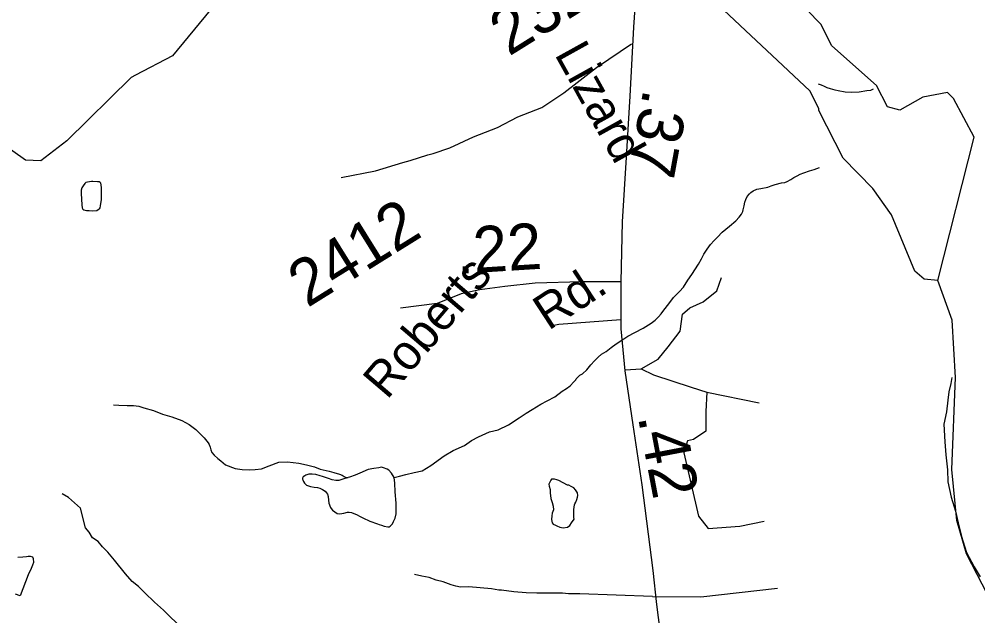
# Model space of a CAD drawing. Extents: x 2001466 to 31450019, y -30647475 to 847247.
# Drawn here: x 2180905 to 2186094, y 772750 to 775980 of the extents above; entities that cross this region are included whole.
import ezdxf

# ---------------------------------------------------------------- set-up
doc = ezdxf.new("R2010")
doc.units = 0
for name, color, linetype in [('Exist Hydrographic Creek Single Shore', 7, 'Continuous'), ('Exist Hydrographic Misc Water Feature', 7, 'Continuous'), ('Exist Road Non-System Type 51', 7, 'Continuous'), ('Exist Road Secondary Mileage Hundredths English Label', 7, 'Continuous'), ('Exist Road Secondary Type 51 Attributed', 7, 'Continuous'), ('Exist Road Secondary Type 51 Label', 7, 'Continuous'), ('Exist Road Secondary Type 51 Number Label', 7, 'Continuous')]:
    doc.layers.add(name, color=color, linetype=linetype)

msp = doc.modelspace()

# ---------------------------------------------------------------- linework, layer by layer
at = {"layer": 'Exist Hydrographic Creek Single Shore'}
for points in [[(2185878.2, 774564.4), (2186073.2, 775341), (2185963.1, 775550), (2185929, 775583.5), (2185796.2, 775556.8), (2185672.1, 775487.1), (2185605, 775504.9), (2185546.2, 775620.9), (2185303.2, 775835.9), (2185244.2, 775951.8)], [(2185972.9, 774040.7), (2185955.1, 774349.5), (2185878.2, 774564.4)], [(2187283, 771592.9), (2187225.2, 771617.1), (2186872.1, 771981.9), (2186504, 772261.8), (2186236, 772418.2), (2186194.2, 772501.1), (2186175.1, 772809.8), (2186032.2, 773085), (2185980.1, 773266.4), (2185954, 773542.6), (2185972.9, 774040.7)]]:
    msp.add_lwpolyline(points, dxfattribs=at)
at = {"layer": 'Exist Hydrographic Misc Water Feature'}
for p, q in [((2185244.2, 775951.8), (2185229.8, 775966.3)), ((2185232.9, 775486.1), (2185232.9, 775496.7))]:
    msp.add_line(p, q, dxfattribs=at)
for points in [[(2185232.9, 775496.7), (2185185.1, 775592.2), (2184691.1, 776055.1), (2184515.2, 776278.5), (2184373.1, 776363.4), (2183989, 776377.8), (2183339.2, 776447), (2182757.1, 776327.8), (2182340.2, 776300.2), (2182207.1, 776266.9), (2182058.1, 776174.8), (2181735.1, 775781.2), (2181535, 775676.9)], [(2185229.8, 775966.3), (2185182, 776015.5), (2185182, 776133.6)], [(2181535, 775676.9), (2181511.2, 775664.5), (2181163.2, 775320.6), (2181022.1, 775212), (2180939.1, 775217), (2180688.1, 775392.7), (2180491.4, 775375.9)], [(2185526.5, 775599.9), (2185512.2, 775593.6), (2185492.3, 775591.3), (2185452.1, 775585.2), (2185412.1, 775582.3), (2185376.4, 775584.1), (2185338.1, 775591.5), (2185322.1, 775595.1), (2185295.6, 775602.7), (2185277.6, 775608.7), (2185263.8, 775614.9), (2185248, 775622.5), (2185232.1, 775628.6)], [(2185878.2, 774564.4), (2185803.1, 774572.5), (2185753.1, 774616.1), (2185626.2, 774920.5), (2185525.1, 775063.7), (2185365.1, 775227.6), (2185232.9, 775486.1)], [(2183917.1, 774027.8), (2183918.9, 774033.6), (2183939, 774052), (2183954.8, 774059.8), (2183976.7, 774082.1), (2183998.5, 774108), (2184018.8, 774130.1), (2184038.7, 774150.2), (2184056.7, 774166.5), (2184082.3, 774180.5), (2184108.6, 774202.5), (2184136.1, 774222.7), (2184172.1, 774244.8), (2184200.2, 774262.9), (2184237.6, 774283.2), (2184281.6, 774307.4), (2184325.5, 774333.6), (2184347.3, 774349.8), (2184365.1, 774368.2), (2184379.4, 774384.3), (2184395, 774404.2), (2184421.1, 774438.4), (2184446.7, 774472.3), (2184478.9, 774504.7), (2184500.2, 774528.7), (2184524, 774566.9), (2184546, 774596.8), (2184581.8, 774653.1), (2184597.4, 774683.2), (2184611.2, 774707.4), (2184629, 774735.2), (2184647, 774759.6), (2184666.9, 774781.4), (2184684.8, 774799.8), (2184710.8, 774825.8), (2184750.6, 774860), (2184784.4, 774888.1), (2184801.9, 774908.2), (2184814.4, 774924.2), (2184821.7, 774938.5), (2184823.8, 774948.3), (2184829.7, 774968.5), (2184833.4, 774988.7), (2184837.3, 775004.3), (2184845.7, 775020.5), (2184857.4, 775034.5), (2184865.6, 775040.6), (2184877.3, 775050.6), (2184897.4, 775058.9), (2184918.9, 775062.9), (2184956.9, 775071), (2184974.9, 775077.2), (2184997.1, 775085.2), (2185031.1, 775093.4), (2185048.9, 775095.6), (2185061, 775101.5), (2185082.6, 775111.6), (2185098.8, 775121.8), (2185116.6, 775132), (2185132.4, 775140.2), (2185152.9, 775148.1), (2185182.6, 775158.2), (2185208.7, 775166.4), (2185236.4, 775176.8)], [(2181274.3, 775098.2), (2181266.6, 775096.2), (2181260.4, 775090.2), (2181250.4, 775078.3), (2181244.4, 775065.8), (2181240.7, 775054.2), (2181240.7, 775035.9), (2181243, 775006), (2181243.2, 774973.9), (2181245.2, 774958.2), (2181249.3, 774951.9), (2181255.1, 774948.2), (2181269.2, 774944), (2181283.2, 774944.3), (2181299.2, 774942.3), (2181325.4, 774944.5), (2181333.2, 774948.5), (2181338.9, 774952.5), (2181343, 774958.8), (2181344.7, 774968.7), (2181350.8, 775002.7), (2181350.6, 775042.5), (2181350.4, 775066.8), (2181348.4, 775082.6), (2181346.1, 775092.6), (2181342.6, 775096.4), (2181338.3, 775098.7), (2181328.5, 775098.5), (2181304.1, 775100.2), (2181296.5, 775100.2), (2181274.3, 775098.2)], [(2185953, 774039.4), (2185947.3, 774007.4), (2185937.6, 773963.3), (2185931.9, 773917.6), (2185924.5, 773853.4), (2185910.6, 773787.4), (2185915.3, 773691.3), (2185920, 773621.6), (2185930.1, 773539.4), (2185930.9, 773475.6), (2185949.1, 773391.7), (2185973.9, 773315.7), (2185988.3, 773253.9), (2186004.9, 773180), (2186033.2, 773092.5), (2186073.8, 773014.6), (2186106.6, 772961)], [(2182934.4, 773498.4), (2182964.2, 773506.5), (2182998.4, 773514.7), (2183042.1, 773525.2), (2183086.4, 773535.1), (2183134, 773563.6), (2183206.1, 773616), (2183253.7, 773644.1), (2183315.2, 773672.5), (2183353.2, 773698.8), (2183391.1, 773719.1), (2183450.8, 773745.3), (2183496.9, 773757.4), (2183554.3, 773783.6), (2183610.5, 773822.2), (2183648.6, 773846.5), (2183682.1, 773866.6), (2183728.4, 773894.9), (2183762, 773912.9), (2183803.9, 773934.9), (2183843.9, 773965.4), (2183867.8, 773981.3), (2183887.1, 773995.4), (2183907.4, 774015.8), (2183917.1, 774027.8)], [(2181414.8, 773891.6), (2181445.2, 773889.9), (2181489, 773888.1), (2181523.1, 773888.2), (2181553, 773884.5), (2181578.8, 773876.6), (2181631.1, 773860.9), (2181681.4, 773841.2), (2181731.4, 773827.6), (2181785.1, 773808.1), (2181825.1, 773786.2), (2181861.4, 773758.4), (2181905.7, 773712.8), (2181928.1, 773686.6), (2181933.6, 773676.9), (2181938.1, 773662.8), (2181942.2, 773648.8), (2181948.4, 773634.9), (2181960, 773618.9), (2181980.5, 773600.8), (2181996.3, 773589.1), (2182022.6, 773567.3), (2182074.9, 773547.6), (2182112.6, 773541.9), (2182150.5, 773539.9), (2182182.3, 773542.3), (2182216.6, 773546.5), (2182258.4, 773562.5), (2182310.3, 773581), (2182356.6, 773582.9), (2182418.5, 773577.2), (2182460.2, 773567.6), (2182502.6, 773556), (2182534.6, 773544.3), (2182582.4, 773532.6), (2182608.6, 773526.6), (2182638.8, 773516.7), (2182652.7, 773511), (2182664.4, 773504.7), (2182677.2, 773496.4), (2182686.3, 773499)], [(2182934.4, 773498.4), (2182920.1, 773522.5), (2182906.4, 773538.4), (2182896.3, 773544.4), (2182876.2, 773551.9), (2182866.4, 773554.2), (2182852.4, 773551.8), (2182824.5, 773547.9), (2182794.2, 773541.6), (2182748.3, 773521.3), (2182722.8, 773511.4), (2182692.7, 773500.9), (2182686.3, 773499)], [(2182686.3, 773499), (2182677.2, 773496.4), (2182672.6, 773495), (2182646.6, 773486.8), (2182634.9, 773482.9), (2182618.7, 773482.5), (2182598.4, 773486.3), (2182578.7, 773492.6), (2182562.7, 773498.2), (2182546.7, 773504.3), (2182534.6, 773508.2), (2182510.4, 773514.2), (2182490.3, 773516.1), (2182472.9, 773515.9), (2182456.5, 773511.9), (2182450.7, 773507.9), (2182442.5, 773501.8), (2182438.4, 773495.5), (2182438.8, 773489.8), (2182441.1, 773485.8), (2182443.1, 773477.8), (2182448.7, 773467.6), (2182460.6, 773457.7), (2182470.6, 773453.7), (2182481.1, 773449.7), (2182500.8, 773445.9), (2182518.8, 773444.1), (2182533, 773440.3), (2182547.3, 773434.1), (2182560.8, 773424.3), (2182569, 773416.6), (2182573.1, 773408.2), (2182577, 773396.7), (2182579.3, 773376.4), (2182581.3, 773360.3), (2182589.5, 773336.3), (2182593.6, 773330.5), (2182601.6, 773322.4), (2182613.7, 773312.8), (2182625.4, 773304.6), (2182639.8, 773302.8), (2182661.7, 773304.8), (2182681.4, 773311.1), (2182691.7, 773311.2), (2182703.6, 773309), (2182733.5, 773297.2), (2182747.8, 773289.3), (2182765.9, 773279.7), (2182803.6, 773261.8), (2182843.8, 773248), (2182853.9, 773244.1), (2182866, 773240.2), (2182880.1, 773236.1), (2182900.4, 773232.2), (2182908, 773232.2), (2182913.7, 773236.2), (2182926, 773248.6), (2182931.8, 773260.3), (2182940, 773278.5), (2182945.5, 773302.4), (2182945.1, 773330.5), (2182945.5, 773360.4), (2182940.6, 773420.4), (2182938.3, 773468.6), (2182934.4, 773498.4)], [(2183872.4, 773457.7), (2183826.4, 773483.3), (2183814.5, 773485.5), (2183802.4, 773489.4), (2183790.5, 773489.1), (2183786.2, 773489.4), (2183782.1, 773485.1), (2183772.1, 773463.1), (2183774.3, 773451), (2183778.6, 773433.3), (2183778.6, 773415.1), (2183783, 773385.2), (2183790.7, 773363.3), (2183795.1, 773343.2), (2183797.3, 773323.4), (2183789.1, 773305.1), (2183787.3, 773291.2), (2183785.6, 773271.2), (2183789.5, 773253.2), (2183795.9, 773245.3), (2183807.6, 773241.5), (2183815.8, 773237.5), (2183831.3, 773229.4), (2183849.4, 773225.5), (2183873.6, 773229.9), (2183885.9, 773239.8), (2183895.3, 773253.8), (2183909.3, 773274), (2183907.2, 773282), (2183907.6, 773301.8), (2183907, 773325.9), (2183910.9, 773350), (2183912.7, 773355.8), (2183918.7, 773365.9), (2183922.8, 773379.9), (2183926.9, 773391.9), (2183928.5, 773402.1), (2183926.7, 773415.8), (2183916.4, 773432), (2183906.8, 773442), (2183892.2, 773449.8), (2183880.4, 773457.7), (2183872.4, 773457.7)], [(2180897.7, 773067.2), (2180925.6, 773069.4), (2180943.8, 773071.2), (2180953.4, 773073.3), (2180963.7, 773073.4), (2180977.4, 773069.7), (2180981.3, 773059.8), (2180981.7, 773039.4), (2180977.8, 773023.4), (2180969.8, 773005.5), (2180953.8, 772971.5), (2180910.8, 772857.5)], [(2180910.8, 772857.5), (2180884.7, 772867.1)]]:
    msp.add_lwpolyline(points, dxfattribs=at)
at = {"layer": 'Exist Road Non-System Type 51'}
for p, q in [((2184185.3, 774080.7), (2184271.8, 774086.6)), ((2184627.8, 773961.3), (2184911.2, 773902))]:
    msp.add_line(p, q, dxfattribs=at)
for points in [[(2182648.4, 775122.8), (2182833.9, 775157.8), (2182981, 775204.5), (2183020.8, 775215.1), (2183116.3, 775244.8), (2183146.1, 775253.2), (2183235.6, 775282.6), (2183364.4, 775342.9), (2183493.6, 775393.1), (2183604.6, 775451), (2183733.6, 775501.3), (2183852.4, 775581.4), (2184029.1, 775718.1), (2184095.8, 775763.6), (2184220.1, 775845.6)], [(2184271.8, 774086.6), (2184364.1, 774139.4), (2184416.9, 774205.3), (2184482.8, 774291.1), (2184496, 774383.4), (2184535.5, 774416.4), (2184608, 774449.3), (2184680.5, 774508.7), (2184706.9, 774581.2)], [(2184161, 774352.5), (2183825.6, 774326.8), (2183780.5, 774317.8)], [(2184271.8, 774086.6), (2184337.8, 774053.6), (2184542.1, 773987.7), (2184627.8, 773961.3)], [(2184627.8, 773961.3), (2184621.2, 773855.8), (2184621.2, 773750.3), (2184555.3, 773704.1), (2184522.3, 773697.5), (2184502.5, 773631.6), (2184542.1, 773460.1), (2184581.6, 773288.6), (2184634.4, 773222.7), (2184805.7, 773235.9), (2184937.6, 773262.3)], [(2181790.9, 772677.8), (2181686, 772780.5), (2181638.2, 772823.8), (2181585.7, 772874), (2181551.5, 772908.3), (2181517.3, 772935.6), (2181480.8, 772976.7), (2181421.6, 773052), (2181385.1, 773095.3), (2181355.4, 773122.7), (2181331.9, 773152), (2181301.8, 773172.9), (2181283, 773202.7), (2181264.4, 773226.4), (2181237, 773332.2), (2181172.5, 773391.3), (2181138.4, 773411.2)], [(2184332.8, 772855.3), (2183939.5, 772869.2), (2183901.4, 772868.8), (2183877.4, 772868.7), (2183845.3, 772872.3), (2183755.3, 772871.8), (2183707.4, 772873.3), (2183649.4, 772874.9), (2183583.3, 772880.3), (2183515.1, 772889.7), (2183501.1, 772889.6), (2183461.1, 772895.4), (2183339.1, 772906.3), (2183293.1, 772906), (2183269, 772909.9), (2183242.9, 772917.7), (2183200.7, 772933.3), (2183162.7, 772942.9), (2183124.6, 772956.7), (2183084.5, 772964.3), (2183044.3, 772974.1)], [(2184332.8, 772855.3), (2184594.8, 772853.4), (2185010.1, 772899.5)]]:
    msp.add_lwpolyline(points, dxfattribs=at)
at = {"layer": 'Exist Road Secondary Type 51 Attributed'}
for points in [[(2184162.6, 774558.5), (2184170, 774883.1), (2184193, 775232.8), (2184212.9, 775563.7), (2184231.7, 775936.5), (2184257.9, 776303), (2184272, 776525)], [(2184162.6, 774558.5), (2183948.1, 774558.5), (2183697, 774550.1), (2183533.8, 774533.4), (2183397.7, 774514.5), (2183297.3, 774493.6), (2183167.5, 774441.2), (2182968.7, 774416.1)], [(2184431.5, 772359.5), (2184392.8, 772529.2), (2184357.3, 772811.9), (2184336.3, 772996.2), (2184276.7, 773459), (2184228.6, 773783.6), (2184185.7, 774076.8), (2184162.6, 774303), (2184162.6, 774558.5)]]:
    msp.add_lwpolyline(points, dxfattribs=at)

# ---------------------------------------------------------------- texts
at = {"layer": 'Exist Road Secondary Mileage Hundredths English Label'}
for s, rotation, p in [('.37', 259.5674, (2184285.4, 775608.2)), ('.22', 3.5785, (2183276.4, 774600.1)), ('.42', 280.8159, (2184252.9, 773829))]:
    msp.add_text(s, height=250, rotation=rotation, dxfattribs=at).set_placement(p)
at = {"layer": 'Exist Road Secondary Type 51 Label'}
for s, rotation, p in [('Lizard', 299.0092, (2183800, 775790.4)), ('Roberts', 49.5793, (2182896, 773915.6)), ('Rd.', 33.1642, (2183769.4, 774291.2))]:
    msp.add_text(s, height=190, rotation=rotation, dxfattribs=at).set_placement(p)
at = {"layer": 'Exist Road Secondary Type 51 Number Label'}
for s, p in [('2329', (2183555.5, 775775.9)), ('2412', (2182464.7, 774415))]:
    msp.add_text(s, height=250, rotation=31.918, dxfattribs=at).set_placement(p)

doc.saveas('drawing.dxf')
